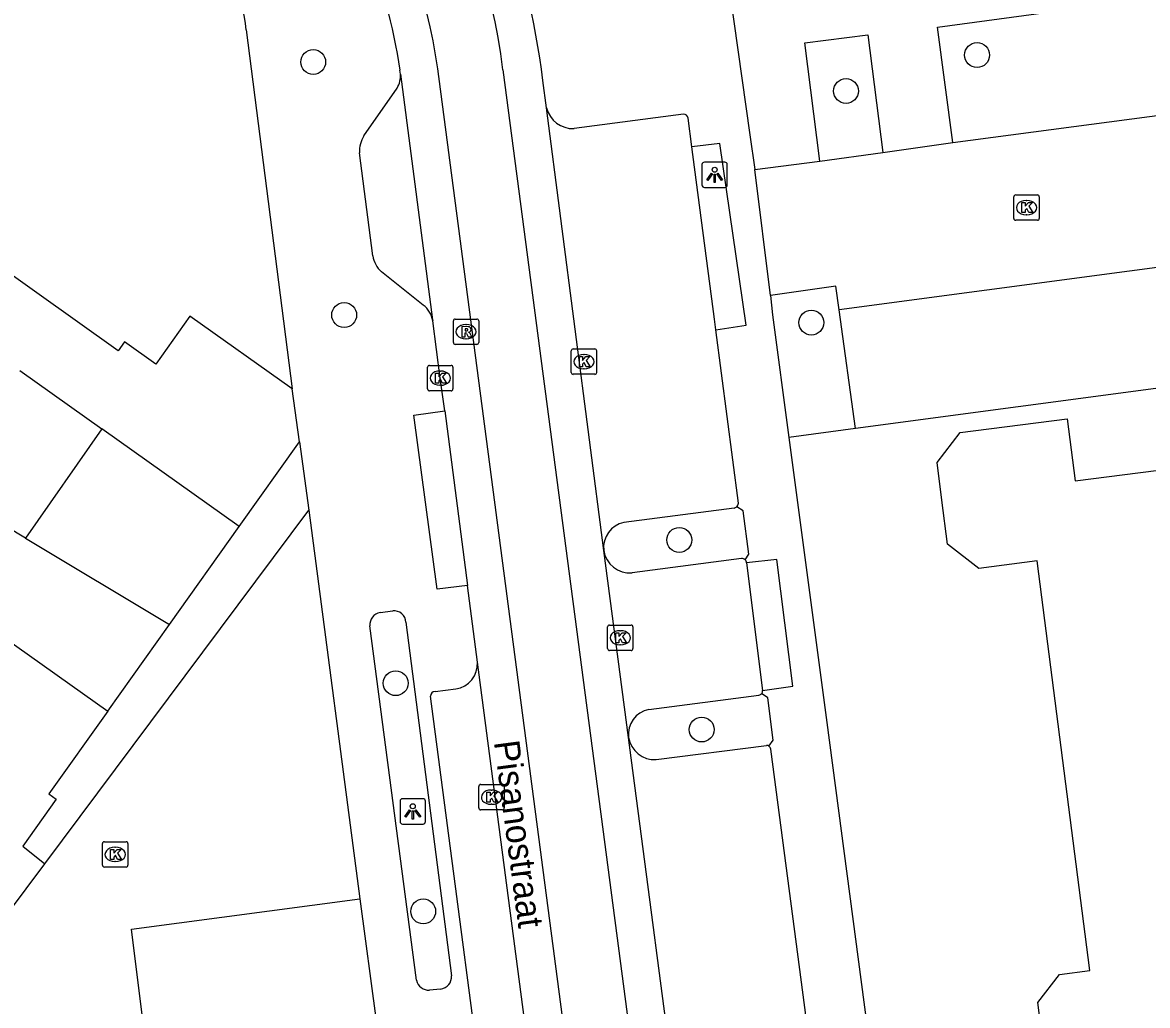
# Model space of a CAD drawing. Extents: x 160557 to 161245, y 385330 to 386505.
# Drawn here: x 161050.48 to 161094.75, y 386038.26 to 386076.96 of the extents above; entities that cross this region are included whole.
import ezdxf

# ---------------------------------------------------------------- set-up
doc = ezdxf.new("R2010")
doc.units = 0
for name, color, linetype in [('IMGEO_Boom', 7, 'Continuous'), ('IMGEO_Groenvoorziening', 7, 'Continuous'), ('IMGEO_Kolk', 7, 'Continuous'), ('IMGEO_Lichtpunt', 7, 'Continuous'), ('IMGEO_Muur', 7, 'Continuous'), ('IMGEO_Openbare_ruimte_label', 7, 'Continuous'), ('IMGEO_Pand', 7, 'Continuous'), ('IMGEO_Parkeervlak_open', 7, 'Continuous'), ('IMGEO_Rijbaan_lokaal_gesloten', 7, 'Continuous'), ('IMGEO_Rijbaan_lokaal_open', 7, 'Continuous'), ('IMGEO_Rioolput', 7, 'Continuous'), ('IMGEO_Voetpad_open', 7, 'Continuous')]:
    doc.layers.add(name, color=color, linetype=linetype)

msp = doc.modelspace()

# ---------------------------------------------------------------- linework, layer by layer
at = {"layer": 'IMGEO_Boom'}
for centre in [(161061.919, 386075.408), (161088.044, 386075.681), (161082.887, 386074.265), (161063.138, 386065.444), (161081.522, 386065.147), (161076.325, 386056.588), (161065.166, 386050.949), (161077.208, 386049.124), (161066.248, 386041.962)]:
    msp.add_circle(centre, 0.489, dxfattribs=at)
at = {"layer": 'IMGEO_Groenvoorziening'}
msp.add_lwpolyline([(161083.261, 386060.976), (161080.632, 386060.626)], dxfattribs=at)
at = {"layer": 'IMGEO_Kolk'}
for p, q in [((161089.49, 386069.25), (161089.49, 386070.102)), ((161089.565, 386070.176), (161090.417, 386070.176)), ((161090.491, 386070.102), (161090.491, 386069.25)), ((161089.978, 386069.956), (161090.003, 386069.956)), ((161090.417, 386069.176), (161089.565, 386069.176)), ((161090.001, 386069.396), (161089.976, 386069.396)), ((161072.073, 386063.184), (161072.073, 386064.036)), ((161072.148, 386064.11), (161073, 386064.11)), ((161072.561, 386063.89), (161072.586, 386063.89)), ((161073.074, 386064.036), (161073.074, 386063.184)), ((161066.492, 386063.46), (161067.344, 386063.46)), ((161066.417, 386062.534), (161066.417, 386063.386)), ((161066.905, 386063.24), (161066.93, 386063.24)), ((161067.418, 386063.386), (161067.418, 386062.534)), ((161073, 386063.11), (161072.148, 386063.11)), ((161072.584, 386063.33), (161072.559, 386063.33)), ((161066.928, 386062.68), (161066.903, 386062.68)), ((161067.344, 386062.46), (161066.492, 386062.46)), ((161073.577, 386053.236), (161074.429, 386053.236)), ((161073.502, 386052.31), (161073.502, 386053.162)), ((161073.99, 386053.016), (161074.015, 386053.016)), ((161074.503, 386053.162), (161074.503, 386052.31)), ((161074.013, 386052.456), (161073.988, 386052.456)), ((161074.429, 386052.236), (161073.577, 386052.236)), ((161068.436, 386046.034), (161068.436, 386046.886)), ((161068.511, 386046.96), (161069.363, 386046.96)), ((161068.924, 386046.74), (161068.949, 386046.74)), ((161069.437, 386046.886), (161069.437, 386046.034)), ((161068.947, 386046.18), (161068.922, 386046.18)), ((161069.363, 386045.96), (161068.511, 386045.96)), ((161053.626, 386043.78), (161053.626, 386044.632)), ((161053.701, 386044.706), (161054.553, 386044.706)), ((161054.114, 386044.486), (161054.139, 386044.486)), ((161054.627, 386044.632), (161054.627, 386043.78)), ((161054.553, 386043.706), (161053.701, 386043.706)), ((161054.137, 386043.926), (161054.112, 386043.926))]:
    msp.add_line(p, q, dxfattribs=at)
for points in [[(161089.49, 386069.25), (161089.49, 386070.102)], [(161089.565, 386070.176), (161090.417, 386070.176)], [(161090.491, 386070.102), (161090.491, 386069.25)], [(161089.811, 386069.876), (161089.934, 386069.876), (161089.934, 386069.725), (161090.064, 386069.876), (161090.228, 386069.876), (161090.082, 386069.725), (161090.235, 386069.476), (161090.083, 386069.476), (161089.998, 386069.64), (161089.934, 386069.573), (161089.934, 386069.476), (161089.811, 386069.476), (161089.811, 386069.876)], [(161090.417, 386069.176), (161089.565, 386069.176)], [(161072.073, 386063.184), (161072.073, 386064.036)], [(161072.148, 386064.11), (161073, 386064.11)], [(161073.074, 386064.036), (161073.074, 386063.184)], [(161066.492, 386063.46), (161067.344, 386063.46)], [(161072.394, 386063.81), (161072.517, 386063.81), (161072.517, 386063.659), (161072.647, 386063.81), (161072.811, 386063.81), (161072.665, 386063.659), (161072.818, 386063.41), (161072.666, 386063.41), (161072.581, 386063.574), (161072.517, 386063.507), (161072.517, 386063.41), (161072.394, 386063.41), (161072.394, 386063.81)], [(161066.417, 386062.534), (161066.417, 386063.386)], [(161066.738, 386063.16), (161066.861, 386063.16), (161066.861, 386063.009), (161066.991, 386063.16), (161067.155, 386063.16), (161067.009, 386063.009), (161067.162, 386062.76), (161067.01, 386062.76), (161066.925, 386062.924), (161066.861, 386062.857), (161066.861, 386062.76), (161066.738, 386062.76), (161066.738, 386063.16)], [(161067.418, 386063.386), (161067.418, 386062.534)], [(161073, 386063.11), (161072.148, 386063.11)], [(161067.344, 386062.46), (161066.492, 386062.46)], [(161073.577, 386053.236), (161074.429, 386053.236)], [(161073.502, 386052.31), (161073.502, 386053.162)], [(161073.823, 386052.936), (161073.946, 386052.936), (161073.946, 386052.785), (161074.076, 386052.936), (161074.24, 386052.936), (161074.094, 386052.785), (161074.247, 386052.536), (161074.095, 386052.536), (161074.01, 386052.7), (161073.946, 386052.633), (161073.946, 386052.536), (161073.823, 386052.536), (161073.823, 386052.936)], [(161074.503, 386053.162), (161074.503, 386052.31)], [(161074.429, 386052.236), (161073.577, 386052.236)], [(161068.436, 386046.034), (161068.436, 386046.886)], [(161068.511, 386046.96), (161069.363, 386046.96)], [(161068.757, 386046.66), (161068.88, 386046.66), (161068.88, 386046.509), (161069.01, 386046.66), (161069.174, 386046.66), (161069.028, 386046.509), (161069.181, 386046.26), (161069.029, 386046.26), (161068.944, 386046.424), (161068.88, 386046.357), (161068.88, 386046.26), (161068.757, 386046.26), (161068.757, 386046.66)], [(161069.437, 386046.886), (161069.437, 386046.034)], [(161069.363, 386045.96), (161068.511, 386045.96)], [(161053.626, 386043.78), (161053.626, 386044.632)], [(161053.701, 386044.706), (161054.553, 386044.706)], [(161053.947, 386044.406), (161054.07, 386044.406), (161054.07, 386044.255), (161054.2, 386044.406), (161054.364, 386044.406), (161054.218, 386044.255), (161054.371, 386044.006), (161054.219, 386044.006), (161054.134, 386044.17), (161054.07, 386044.103), (161054.07, 386044.006), (161053.947, 386044.006), (161053.947, 386044.406)], [(161054.627, 386044.632), (161054.627, 386043.78)], [(161054.553, 386043.706), (161053.701, 386043.706)]]:
    msp.add_lwpolyline(points, dxfattribs=at)
for centre, start, end in [((161089.567, 386070.1), 91.552, 178.448), ((161089.567, 386070.1), 91.552, 178.448), ((161090.415, 386070.1), 1.552, 88.448), ((161090.415, 386070.1), 1.552, 88.448), ((161089.567, 386069.252), 181.552, 268.448), ((161089.567, 386069.252), 181.552, 268.448), ((161090.415, 386069.252), 271.552, 358.448), ((161090.415, 386069.252), 271.552, 358.448), ((161072.15, 386064.034), 91.552, 178.448), ((161072.15, 386064.034), 91.552, 178.448), ((161072.998, 386064.034), 1.552, 88.448), ((161072.998, 386064.034), 1.552, 88.448), ((161066.494, 386063.384), 91.552, 178.448), ((161066.494, 386063.384), 91.552, 178.448), ((161067.342, 386063.384), 1.552, 88.448), ((161067.342, 386063.384), 1.552, 88.448), ((161072.15, 386063.186), 181.552, 268.448), ((161072.15, 386063.186), 181.552, 268.448), ((161072.998, 386063.186), 271.552, 358.448), ((161072.998, 386063.186), 271.552, 358.448), ((161066.494, 386062.536), 181.552, 268.448), ((161066.494, 386062.536), 181.552, 268.448), ((161067.342, 386062.536), 271.552, 358.448), ((161067.342, 386062.536), 271.552, 358.448), ((161073.579, 386053.16), 91.552, 178.448), ((161073.579, 386053.16), 91.552, 178.448), ((161074.427, 386053.16), 1.552, 88.448), ((161074.427, 386053.16), 1.552, 88.448), ((161073.579, 386052.312), 181.552, 268.448), ((161073.579, 386052.312), 181.552, 268.448), ((161074.427, 386052.312), 271.552, 358.448), ((161074.427, 386052.312), 271.552, 358.448), ((161068.513, 386046.884), 91.552, 178.448), ((161068.513, 386046.884), 91.552, 178.448), ((161069.361, 386046.884), 1.552, 88.448), ((161069.361, 386046.884), 1.552, 88.448), ((161068.513, 386046.036), 181.552, 268.448), ((161068.513, 386046.036), 181.552, 268.448), ((161069.361, 386046.036), 271.552, 358.448), ((161069.361, 386046.036), 271.552, 358.448), ((161053.703, 386044.63), 91.552, 178.448), ((161053.703, 386044.63), 91.552, 178.448), ((161054.551, 386044.63), 1.552, 88.448), ((161054.551, 386044.63), 1.552, 88.448), ((161053.703, 386043.782), 181.552, 268.448), ((161053.703, 386043.782), 181.552, 268.448), ((161054.551, 386043.782), 271.552, 358.448), ((161054.551, 386043.782), 271.552, 358.448)]:
    msp.add_arc(centre, 0.0765, start, end, dxfattribs=at)
for centre, major_axis, ratio, start_param, end_param in [((161089.977, 386069.676), (-0.387, 0.002), 0.722429, 4.712389, 7.853982), ((161090.002, 386069.676), (-0.39, 0.002), 0.717154, 1.570796, 4.712389), ((161072.56, 386063.61), (-0.387, 0.002), 0.722429, 4.712389, 7.853982), ((161072.585, 386063.61), (-0.39, 0.002), 0.717154, 1.570796, 4.712389), ((161066.904, 386062.96), (-0.387, 0.002), 0.722429, 4.712389, 7.853982), ((161066.929, 386062.96), (-0.39, 0.002), 0.717154, 1.570796, 4.712389), ((161073.989, 386052.736), (-0.387, 0.002), 0.722429, 4.712389, 7.853982), ((161074.014, 386052.736), (-0.39, 0.002), 0.717154, 1.570796, 4.712389), ((161068.923, 386046.46), (-0.387, 0.002), 0.722429, 4.712389, 7.853982), ((161068.948, 386046.46), (-0.39, 0.002), 0.717154, 1.570796, 4.712389), ((161054.113, 386044.206), (-0.387, 0.002), 0.722429, 4.712389, 7.853982), ((161054.138, 386044.206), (-0.39, 0.002), 0.717154, 1.570796, 4.712389)]:
    msp.add_ellipse(centre, major_axis=major_axis, ratio=ratio, start_param=start_param, end_param=end_param, dxfattribs=at)
at = {"layer": 'IMGEO_Lichtpunt'}
for p, q in [((161078.121, 386071.465), (161077.313, 386071.465)), ((161078.121, 386071.465), (161077.313, 386071.465)), ((161077.219, 386071.37), (161077.219, 386070.563)), ((161077.219, 386071.37), (161077.219, 386070.563)), ((161078.215, 386070.563), (161078.215, 386071.37)), ((161078.215, 386070.563), (161078.215, 386071.37)), ((161077.313, 386070.469), (161078.121, 386070.469)), ((161077.313, 386070.469), (161078.121, 386070.469)), ((161065.339, 386046.304), (161065.339, 386045.497)), ((161065.339, 386046.304), (161065.339, 386045.497)), ((161066.241, 386046.399), (161065.433, 386046.399)), ((161066.241, 386046.399), (161065.433, 386046.399)), ((161066.335, 386045.497), (161066.335, 386046.304)), ((161066.335, 386045.497), (161066.335, 386046.304)), ((161065.433, 386045.403), (161066.241, 386045.403)), ((161065.433, 386045.403), (161066.241, 386045.403))]:
    msp.add_line(p, q, dxfattribs=at)
for points in [[(161077.593, 386071.034), (161077.632, 386071.006), (161077.444, 386070.744), (161077.406, 386070.771), (161077.593, 386071.034)], [(161077.695, 386070.986), (161077.742, 386070.986), (161077.742, 386070.664), (161077.695, 386070.664), (161077.695, 386070.986)], [(161077.805, 386071.006), (161077.843, 386071.033), (161078.03, 386070.771), (161077.991, 386070.743), (161077.805, 386071.006)], [(161065.713, 386045.968), (161065.752, 386045.94), (161065.564, 386045.678), (161065.526, 386045.705), (161065.713, 386045.968)], [(161065.815, 386045.92), (161065.862, 386045.92), (161065.862, 386045.598), (161065.815, 386045.598), (161065.815, 386045.92)], [(161065.925, 386045.94), (161065.963, 386045.967), (161066.15, 386045.705), (161066.111, 386045.677), (161065.925, 386045.94)]]:
    msp.add_lwpolyline(points, dxfattribs=at)
for centre in [(161077.718, 386071.168), (161065.838, 386046.102)]:
    msp.add_circle(centre, 0.0994, dxfattribs=at)
for centre, start, end in [((161077.313, 386071.37), 90, 180), ((161077.313, 386071.37), 90, 180), ((161078.121, 386071.37), 0, 90), ((161078.121, 386071.37), 0, 90), ((161077.313, 386070.563), 180, 270), ((161077.313, 386070.563), 180, 270), ((161078.121, 386070.563), 270, 0), ((161078.121, 386070.563), 270, 360), ((161065.433, 386046.304), 90, 180), ((161065.433, 386046.304), 90, 180), ((161066.241, 386046.304), 0, 90), ((161066.241, 386046.304), 0, 90), ((161065.433, 386045.497), 180, 270), ((161065.433, 386045.497), 180, 270), ((161066.241, 386045.497), 270, 0), ((161066.241, 386045.497), 270, 360)]:
    msp.add_arc(centre, 0.0946, start, end, dxfattribs=at)
at = {"layer": 'IMGEO_Muur'}
msp.add_lwpolyline([(161053.833, 386049.848), (161051.514, 386046.59), (161051.808, 386046.382), (161050.495, 386044.526)], dxfattribs=at)
at = {"layer": 'IMGEO_Pand'}
for points in [[(161061.087, 386062.538), (161057.069, 386065.399), (161055.726, 386063.513), (161054.496, 386064.389), (161054.243, 386064.034), (161047.739, 386068.666), (161049.431, 386071.042), (161042.702, 386075.83)], [(161050.379, 386063.256), (161053.598, 386060.964)], [(161061.384, 386060.454), (161061.087, 386062.538)], [(161090.847, 386035.191), (161090.44, 386038.373), (161091.294, 386039.478), (161092.481, 386039.63), (161090.415, 386055.76), (161088.113, 386055.465), (161086.88, 386056.417), (161086.657, 386058.155), (161086.468, 386059.632), (161087.383, 386060.816), (161091.596, 386061.355), (161091.909, 386058.91), (161101.578, 386060.148)], [(161053.598, 386060.964), (161050.603, 386056.653)], [(161059.006, 386057.114), (161053.598, 386060.964)], [(161059.006, 386057.114), (161061.384, 386060.454)], [(161050.603, 386056.653), (161048.994, 386057.619), (161046.95, 386054.75), (161049.761, 386052.749), (161053.833, 386049.848)], [(161056.262, 386053.259), (161059.006, 386057.114)], [(161050.603, 386056.653), (161056.262, 386053.259)], [(161053.833, 386049.848), (161056.262, 386053.259)]]:
    msp.add_lwpolyline(points, dxfattribs=at)
at = {"layer": 'IMGEO_Parkeervlak_open'}
for points in [[(161087.092, 386072.236), (161086.483, 386076.783), (161109.869, 386079.959), (161110.505, 386075.334)], [(161081.857, 386071.497), (161081.264, 386076.158), (161083.748, 386076.474), (161084.336, 386071.84)], [(161083.261, 386060.976), (161082.621, 386065.643)], [(161102.264, 386063.508), (161083.261, 386060.976)], [(161078.491, 386057.838), (161074.147, 386057.281)], [(161075.42, 386047.944), (161079.76, 386048.499)]]:
    msp.add_lwpolyline(points, dxfattribs=at)
for centre, radius, start, end in [((161078.414, 386058.068), 0.243, 288.5429, 315.142), ((161074.349, 386056.299), 1.003, 101.6364, 186.9352), ((161075.348, 386048.967), 1.026, 188.5401, 274.0503), ((161079.754, 386048.332), 0.167, 53.8434, 87.7986)]:
    msp.add_arc(centre, radius, start, end, dxfattribs=at)
at = {"layer": 'IMGEO_Rijbaan_lokaal_gesloten'}
for points in [[(161065.354, 386074.934), (161065.335, 386075.084)], [(161065.354, 386074.934), (161066.618, 386065.254), (161066.623, 386065.212)], [(161074.577, 386016.14), (161066.82, 386075.134)], [(161069.383, 386075.101), (161077.097, 386016.484)], [(161071.106, 386073.6), (161070.96, 386074.678)], [(161073.354, 386056.178), (161071.106, 386073.6)], [(161067.093, 386061.671), (161066.918, 386062.96), (161066.623, 386065.212)], [(161067.093, 386061.671), (161067.992, 386054.799)], [(161074.333, 386048.815), (161073.354, 386056.178)], [(161068.384, 386051.777), (161067.992, 386054.799)], [(161073.09, 386015.931), (161068.384, 386051.777)], [(161078.548, 386016.673), (161074.333, 386048.815)]]:
    msp.add_lwpolyline(points, dxfattribs=at)
for centre, radius, start, end in [((161045.224, 386072.148), 24.339, 6.9677, 54.6371), ((161045.069, 386072.096), 21.962, 7.9509, 54.5468), ((161040.825, 386070.96), 30.363, 7.0337, 20.6806), ((161044.403, 386072.128), 21.14, 8.0379, 22.3828)]:
    msp.add_arc(centre, radius, start, end, dxfattribs=at)
at = {"layer": 'IMGEO_Rijbaan_lokaal_open'}
for points in [[(161087.092, 386072.236), (161110.505, 386075.334)], [(161081.857, 386071.497), (161084.336, 386071.84)], [(161084.336, 386071.84), (161087.092, 386072.236)], [(161079.298, 386071.172), (161081.857, 386071.497)], [(161079.91, 386066.216), (161079.298, 386071.172)], [(161111.278, 386069.467), (161082.621, 386065.643)], [(161082.621, 386065.643), (161082.492, 386066.584), (161079.91, 386066.216)], [(161051.352, 386043.836), (161061.741, 386057.757)], [(161061.741, 386057.757), (161063.757, 386042.459)], [(161078.77, 386055.854), (161074.469, 386055.299)], [(161078.977, 386055.684), (161079.606, 386050.664)], [(161075.122, 386049.918), (161079.458, 386050.479)], [(161034.022, 386019.52), (161035.801, 386021.883), (161036.421, 386023.828), (161051.352, 386043.836)], [(161055.368, 386036.42), (161054.772, 386041.258), (161063.757, 386042.459)]]:
    msp.add_lwpolyline(points, dxfattribs=at)
for centre, radius, start, end in [((161074.373, 386056.324), 1.03, 188.1692, 275.3305), ((161078.789, 386055.667), 0.188, 48.1365, 95.9445), ((161078.791, 386055.668), 0.186, 5.0643, 48.4378), ((161079.432, 386050.653), 0.174, 320.7202, 3.5501), ((161079.427, 386050.657), 0.181, 279.9546, 320.8846), ((161075.325, 386048.939), 1, 101.7069, 187.1391)]:
    msp.add_arc(centre, radius, start, end, dxfattribs=at)
at = {"layer": 'IMGEO_Rioolput'}
for p, q in [((161067.434, 386064.361), (161067.434, 386065.213)), ((161067.509, 386065.287), (161068.361, 386065.287)), ((161068.435, 386065.213), (161068.435, 386064.361)), ((161067.922, 386065.067), (161067.947, 386065.067)), ((161067.945, 386064.507), (161067.92, 386064.507)), ((161068.361, 386064.287), (161067.509, 386064.287))]:
    msp.add_line(p, q, dxfattribs=at)
for points in [[(161067.434, 386064.361), (161067.434, 386065.213)], [(161067.509, 386065.287), (161068.361, 386065.287)], [(161068.435, 386065.213), (161068.435, 386064.361)], [(161068.023, 386064.985), (161067.771, 386064.987), (161067.771, 386064.587)], [(161067.771, 386064.587), (161067.895, 386064.587), (161067.895, 386064.749), (161067.906, 386064.749)], [(161067.949, 386064.906), (161067.895, 386064.906), (161067.895, 386064.825)], [(161067.895, 386064.825), (161067.947, 386064.825)], [(161067.953, 386064.72), (161068.024, 386064.587), (161068.164, 386064.587), (161068.099, 386064.713)], [(161068.361, 386064.287), (161067.509, 386064.287)]]:
    msp.add_lwpolyline(points, dxfattribs=at)
for centre, radius, start, end in [((161067.511, 386065.211), 0.0765, 91.552, 178.448), ((161067.511, 386065.211), 0.0765, 91.552, 178.448), ((161068.359, 386065.211), 0.0765, 1.552, 88.448), ((161068.359, 386065.211), 0.0765, 1.552, 88.448), ((161067.905, 386064.696), 0.0533, 26.0293, 88.6989), ((161067.931, 386065.014), 0.19, 274.7715, 282.9687), ((161067.955, 386064.81), 0.0964, 77.0061, 93.1865), ((161067.969, 386064.867), 0.0378, 276.6634, 79.6772), ((161068.022, 386064.875), 0.109, 350.3612, 89.416), ((161068.02, 386064.875), 0.112, 277.5842, 350.9817), ((161068.004, 386064.66), 0.108, 29.5134, 73.7905), ((161067.511, 386064.363), 0.0765, 181.552, 268.448), ((161067.511, 386064.363), 0.0765, 181.552, 268.448), ((161068.359, 386064.363), 0.0765, 271.552, 358.448), ((161068.359, 386064.363), 0.0765, 271.552, 358.448)]:
    msp.add_arc(centre, radius, start, end, dxfattribs=at)
for centre, major_axis, ratio, start_param, end_param in [((161067.921, 386064.787), (-0.387, 0.002), 0.722429, 4.712389, 7.853982), ((161067.946, 386064.787), (-0.39, 0.002), 0.717154, 1.570796, 4.712389)]:
    msp.add_ellipse(centre, major_axis=major_axis, ratio=ratio, start_param=start_param, end_param=end_param, dxfattribs=at)
at = {"layer": 'IMGEO_Voetpad_open'}
for points in [[(161078.317, 386078.134), (161079.106, 386072.535), (161079.298, 386071.172)], [(161059.284, 386076.675), (161061.087, 386062.538)], [(161063.918, 386072.498), (161065.221, 386074.382)], [(161076.49, 386073.358), (161072.183, 386072.788)], [(161076.82, 386072.067), (161076.672, 386073.199)], [(161064.265, 386067.779), (161063.747, 386071.837)], [(161077.761, 386064.862), (161078.957, 386065.041), (161077.915, 386072.205), (161076.82, 386072.067)], [(161077.761, 386064.862), (161077.707, 386065.282), (161076.82, 386072.067)], [(161066.248, 386065.835), (161064.602, 386067.143)], [(161079.91, 386066.216), (161079.989, 386065.451), (161080.632, 386060.626)], [(161078.65, 386058.031), (161077.761, 386064.862)], [(161067.992, 386054.799), (161066.798, 386054.648), (161065.881, 386061.508), (161067.093, 386061.671)], [(161061.384, 386060.454), (161061.741, 386057.757)], [(161080.632, 386060.626), (161082.13, 386049.396), (161088.666, 386000), (161093.633, 385962.998)], [(161078.915, 386055.807), (161079.065, 386056.023), (161078.842, 386057.733), (161078.586, 386057.897)], [(161079.606, 386050.664), (161080.798, 386050.825), (161080.159, 386055.82), (161078.977, 386055.684)], [(161064.552, 386053.738), (161065.047, 386053.792)], [(161065.567, 386053.351), (161067.367, 386039.425)], [(161065.99, 386039.254), (161064.147, 386053.206)], [(161066.714, 386050.623), (161067.526, 386050.723)], [(161077.499, 385966.964), (161066.54, 386050.434)], [(161079.852, 386048.467), (161080.026, 386048.703), (161079.815, 386050.374), (161079.567, 386050.543)], [(161053.833, 386049.848), (161051.514, 386046.59), (161051.808, 386046.382), (161050.495, 386044.526), (161051.352, 386043.836)], [(161083.856, 386018.526), (161079.923, 386048.351)], [(161063.757, 386042.459), (161064.4, 386037.651)], [(161066.93, 386038.905), (161066.5, 386038.863)]]:
    msp.add_lwpolyline(points, dxfattribs=at)
for centre, radius, start, end in [((161051.47, 386075.765), 7.867, 6.6455, 64.2647), ((161064.375, 386074.878), 0.981, 329.6238, 3.2826), ((161072.135, 386073.845), 1.058, 193.3709, 272.6004), ((161076.493, 386073.178), 0.18, 6.8139, 90.9035), ((161064.758, 386071.928), 1.015, 145.8418, 185.1495), ((161065.383, 386067.964), 1.133, 189.3963, 226.4396), ((161065.721, 386065.093), 0.91, 7.4908, 54.5989), ((161078.418, 386058.06), 0.234, 315.9873, 352.9533), ((161064.655, 386053.239), 0.509, 101.7091, 183.7284), ((161065.101, 386053.328), 0.467, 2.8114, 96.5876), ((161067.381, 386051.717), 1.005, 278.2993, 3.4067), ((161066.727, 386050.436), 0.187, 94.046, 180.6865), ((161079.747, 386048.323), 0.178, 9.0725, 53.8665), ((161066.464, 386039.345), 0.483, 190.8233, 274.2244), ((161066.871, 386039.398), 0.497, 276.8136, 3.1)]:
    msp.add_arc(centre, radius, start, end, dxfattribs=at)

# ---------------------------------------------------------------- texts
at = {"layer": 'IMGEO_Openbare_ruimte_label'}
msp.add_text('Pisanostraat', height=1, rotation=277.5303, dxfattribs=at).set_placement((161069.028, 386048.636))

doc.saveas('drawing.dxf')
